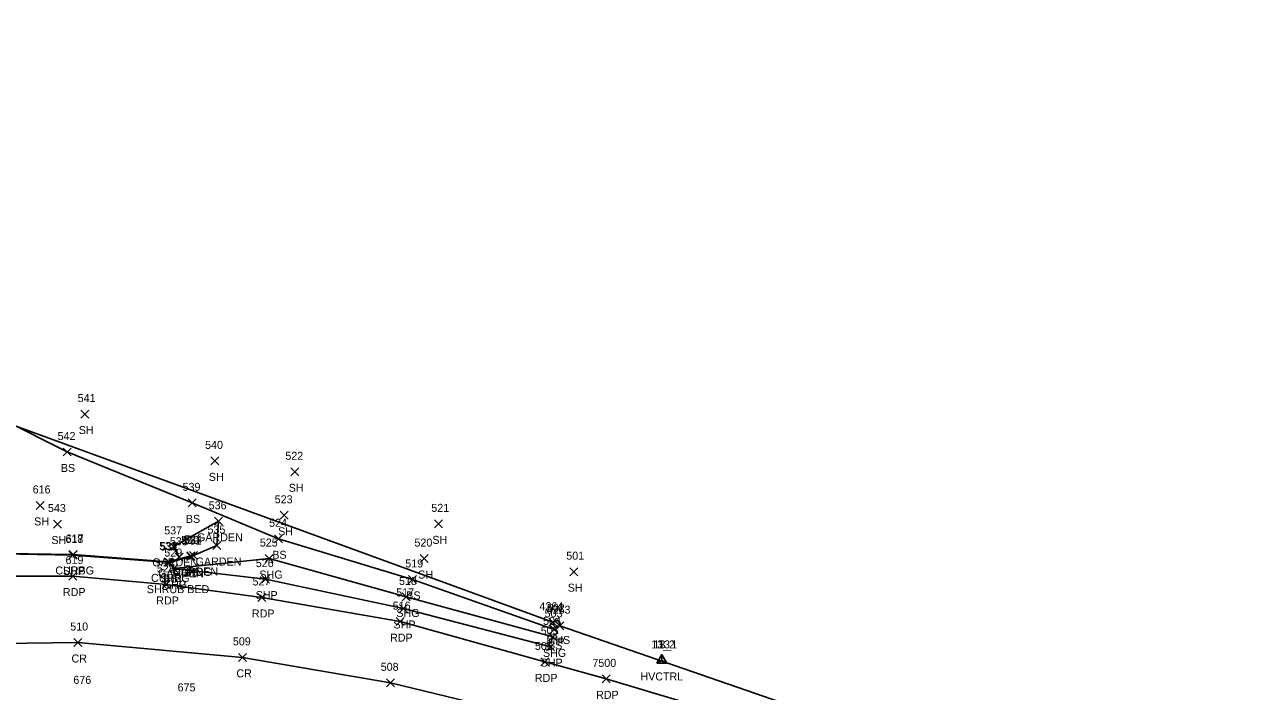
# Model space of a CAD drawing. Extents: x 1678863 to 1683592, y 407783 to 418211.
# Drawn here: x 1681675.9 to 1681980.2, y 417745.8 to 417912.7 of the extents above; entities that cross this region are included whole.
import ezdxf

# ---------------------------------------------------------------- set-up
doc = ezdxf.new("R2010")
doc.units = 0
for name, color, linetype in [('C_A', 7, 'Continuous'), ('C_I', 7, 'Continuous'), ('CPSM', 7, 'Continuous'), ('D_A', 7, 'Continuous'), ('D_I', 7, 'Continuous'), ('D_TIC', 7, 'Continuous'), ('DCP', 7, 'Continuous'), ('L_A', 7, 'Continuous'), ('L_C', 7, 'Continuous'), ('L_I', 7, 'Continuous'), ('L_TIC', 7, 'Continuous'), ('LAPB', 7, 'Continuous'), ('LELB', 7, 'Continuous'), ('P_A', 7, 'Continuous'), ('P_I', 7, 'Continuous'), ('P_TIC', 7, 'Continuous'), ('PET', 7, 'Continuous'), ('PRC', 7, 'Continuous'), ('PSP', 7, 'Continuous'), ('PSU', 7, 'Continuous'), ('R_A', 7, 'Continuous'), ('R_I', 7, 'Continuous'), ('R_TIC', 7, 'Continuous'), ('RC', 7, 'Continuous'), ('U_A', 7, 'Continuous'), ('U_I', 7, 'Continuous'), ('USMH', 7, 'Continuous')]:
    doc.layers.add(name, color=color, linetype=linetype)

msp = doc.modelspace()

# ---------------------------------------------------------------- linework, layer by layer
at = {"layer": 'CPSM'}
for p, q in [((1681833.97, 417752.92), (1681835.22, 417755.09)), ((1681833.97, 417752.92), (1681835.22, 417755.09)), ((1681833.97, 417752.92), (1681835.22, 417755.09)), ((1681833.97, 417752.92), (1681835.22, 417755.09)), ((1681833.97, 417752.92), (1681835.22, 417755.09)), ((1681836.47, 417752.92), (1681835.22, 417755.09)), ((1681835.22, 417753.64), (1681835.22, 417755.09)), ((1681836.47, 417752.92), (1681835.22, 417755.09)), ((1681835.22, 417753.64), (1681835.22, 417755.09)), ((1681836.47, 417752.92), (1681835.22, 417755.09)), ((1681835.22, 417753.64), (1681835.22, 417755.09)), ((1681836.47, 417752.92), (1681835.22, 417755.09)), ((1681835.22, 417753.64), (1681835.22, 417755.09)), ((1681836.47, 417752.92), (1681835.22, 417755.09)), ((1681835.22, 417753.64), (1681835.22, 417755.09)), ((1681833.97, 417752.92), (1681835.22, 417753.64)), ((1681833.97, 417752.92), (1681835.22, 417753.64)), ((1681833.97, 417752.92), (1681835.22, 417753.64)), ((1681833.97, 417752.92), (1681835.22, 417753.64)), ((1681833.97, 417752.92), (1681835.22, 417753.64)), ((1681833.97, 417752.92), (1681836.47, 417752.92)), ((1681833.97, 417752.92), (1681836.47, 417752.92)), ((1681833.97, 417752.92), (1681836.47, 417752.92)), ((1681833.97, 417752.92), (1681836.47, 417752.92)), ((1681833.97, 417752.92), (1681836.47, 417752.92)), ((1681835.22, 417753.64), (1681835.22, 417753.64)), ((1681835.22, 417753.64), (1681836.47, 417752.92)), ((1681835.22, 417753.64), (1681835.22, 417753.64)), ((1681835.22, 417753.64), (1681836.47, 417752.92)), ((1681835.22, 417753.64), (1681835.22, 417753.64)), ((1681835.22, 417753.64), (1681836.47, 417752.92)), ((1681835.22, 417753.64), (1681835.22, 417753.64)), ((1681835.22, 417753.64), (1681836.47, 417752.92)), ((1681835.22, 417753.64), (1681835.22, 417753.64)), ((1681835.22, 417753.64), (1681836.47, 417752.92))]:
    msp.add_line(p, q, dxfattribs=at)
at = {"layer": 'D_TIC'}
for points in [[(1681806.98, 417762.2), (1681808.98, 417764.2)], [(1681808.98, 417762.2), (1681806.98, 417764.2)], [(1681808.78, 417761.33), (1681810.78, 417763.33)], [(1681810.78, 417761.33), (1681808.78, 417763.33)]]:
    msp.add_lwpolyline(points, dxfattribs=at)
at = {"layer": 'DCP'}
for points in [[(1681807.98, 417763.2), (1681579.97, 417846.45)], [(1682115.18, 417656.57), (1681809.78, 417762.33)]]:
    msp.add_lwpolyline(points, dxfattribs=at)
at = {"layer": 'L_TIC'}
for points in [[(1681690.05, 417814.26), (1681692.05, 417816.26)], [(1681692.05, 417814.26), (1681690.05, 417816.26)], [(1681685.59, 417804.76), (1681687.59, 417806.76)], [(1681687.59, 417804.76), (1681685.59, 417806.76)], [(1681722.55, 417802.54), (1681724.55, 417804.54)], [(1681724.55, 417802.54), (1681722.55, 417804.54)], [(1681742.53, 417799.81), (1681744.53, 417801.81)], [(1681744.53, 417799.81), (1681742.53, 417801.81)], [(1681678.89, 417791.4), (1681680.89, 417793.4)], [(1681680.89, 417791.4), (1681678.89, 417793.4)], [(1681716.85, 417792.04), (1681718.85, 417794.04)], [(1681718.85, 417792.04), (1681716.85, 417794.04)], [(1681683.18, 417786.75), (1681685.18, 417788.75)], [(1681685.18, 417786.75), (1681683.18, 417788.75)], [(1681723.41, 417787.43), (1681725.41, 417789.43)], [(1681725.41, 417787.43), (1681723.41, 417789.43)], [(1681739.86, 417788.93), (1681741.86, 417790.93)], [(1681741.86, 417788.93), (1681739.86, 417790.93)], [(1681778.43, 417786.79), (1681780.43, 417788.79)], [(1681780.43, 417786.79), (1681778.43, 417788.79)], [(1681712.24, 417781.16), (1681714.24, 417783.16)], [(1681714.24, 417781.16), (1681712.24, 417783.16)], [(1681723.06, 417781.37), (1681725.06, 417783.37)], [(1681725.06, 417781.37), (1681723.06, 417783.37)], [(1681738.45, 417783.06), (1681740.45, 417785.06)], [(1681740.45, 417783.06), (1681738.45, 417785.06)], [(1681711.2, 417777.13), (1681713.2, 417779.13)], [(1681713.2, 417777.13), (1681711.2, 417779.13)], [(1681713.65, 417778.46), (1681715.65, 417780.46)], [(1681715.65, 417778.46), (1681713.65, 417780.46)], [(1681716.51, 417778.62), (1681718.51, 417780.62)], [(1681718.51, 417778.62), (1681716.51, 417780.62)], [(1681717.24, 417778.88), (1681719.24, 417780.88)], [(1681719.24, 417778.88), (1681717.24, 417780.88)], [(1681774.88, 417778.11), (1681776.88, 417780.11)], [(1681776.88, 417778.11), (1681774.88, 417780.11)], [(1681812.26, 417774.83), (1681814.26, 417776.83)], [(1681814.26, 417774.83), (1681812.26, 417776.83)], [(1681771.94, 417772.89), (1681773.94, 417774.89)], [(1681773.94, 417772.89), (1681771.94, 417774.89)], [(1681807.38, 417760.41), (1681809.38, 417762.41)], [(1681809.38, 417760.41), (1681807.38, 417762.41)]]:
    msp.add_lwpolyline(points, dxfattribs=at)
at = {"layer": 'LAPB'}
msp.add_lwpolyline([(1681718.24, 417779.88), (1681724.06, 417782.37), (1681724.41, 417788.43), (1681713.24, 417782.16), (1681714.65, 417779.46)], dxfattribs=at)
at = {"layer": 'LELB'}
for points in [[(1681808.38, 417761.41), (1681772.94, 417773.89), (1681739.45, 417784.06), (1681717.85, 417793.04), (1681686.59, 417805.76), (1681670.52, 417813.86), (1681638.93, 417826.92), (1681609.78, 417837.5), (1681593.01, 417844.94), (1681556.32, 417860.63), (1681530.21, 417868.9), (1681501.4, 417878.99), (1681480.67, 417886.23), (1681463.08, 417899.46), (1681453.92, 417912.7)], [(1681717.51, 417779.62), (1681712.2, 417778.13)]]:
    msp.add_lwpolyline(points, dxfattribs=at)
at = {"layer": 'P_TIC'}
for points in [[(1681687.03, 417778.99), (1681689.03, 417780.99)], [(1681689.03, 417778.99), (1681687.03, 417780.99)], [(1681711.2, 417777.13), (1681713.2, 417779.13)], [(1681713.2, 417777.13), (1681711.2, 417779.13)], [(1681736.14, 417778.12), (1681738.14, 417780.12)], [(1681738.14, 417778.12), (1681736.14, 417780.12)], [(1681712.28, 417775.61), (1681714.28, 417777.61)], [(1681714.28, 417775.61), (1681712.28, 417777.61)], [(1681712.28, 417775.61), (1681714.28, 417777.61)], [(1681714.28, 417775.61), (1681712.28, 417777.61)], [(1681687.07, 417773.74), (1681689.07, 417775.74)], [(1681689.07, 417773.74), (1681687.07, 417775.74)], [(1681710.4, 417771.63), (1681712.4, 417773.63)], [(1681712.4, 417771.63), (1681710.4, 417773.63)], [(1681735.19, 417772.98), (1681737.19, 417774.98)], [(1681737.19, 417772.98), (1681735.19, 417774.98)], [(1681734.31, 417768.38), (1681736.31, 417770.38)], [(1681736.31, 417768.38), (1681734.31, 417770.38)], [(1681770.37, 417768.51), (1681772.37, 417770.51)], [(1681772.37, 417768.51), (1681770.37, 417770.51)], [(1681769.66, 417765.63), (1681771.66, 417767.63)], [(1681771.66, 417765.63), (1681769.66, 417767.63)], [(1681768.84, 417762.34), (1681770.84, 417764.34)], [(1681770.84, 417762.34), (1681768.84, 417764.34)], [(1681688.28, 417757.12), (1681690.28, 417759.12)], [(1681690.28, 417757.12), (1681688.28, 417759.12)], [(1681806.43, 417756.08), (1681808.43, 417758.08)], [(1681808.43, 417756.08), (1681806.43, 417758.08)], [(1681807.02, 417758.52), (1681809.02, 417760.52)], [(1681809.02, 417758.52), (1681807.02, 417760.52)], [(1681729.48, 417753.41), (1681731.48, 417755.41)], [(1681731.48, 417753.41), (1681729.48, 417755.41)], [(1681805.03, 417752.26), (1681807.03, 417754.26)], [(1681807.03, 417752.26), (1681805.03, 417754.26)], [(1681766.44, 417747.04), (1681768.44, 417749.04)], [(1681768.44, 417747.04), (1681766.44, 417749.04)], [(1681820.34, 417748.03), (1681822.34, 417750.03)], [(1681822.34, 417748.03), (1681820.34, 417750.03)]]:
    msp.add_lwpolyline(points, dxfattribs=at)
at = {"layer": 'PET'}
for points in [[(1681806.03, 417753.26), (1681769.84, 417763.34), (1681735.31, 417769.38), (1681711.4, 417772.63), (1681688.07, 417774.74), (1681665.67, 417774.69)], [(1681821.34, 417749.03), (1681806.03, 417753.26)], [(1681821.34, 417749.03), (1681866.77, 417735.42), (1681911.5, 417721.23), (1681955.33, 417706.25), (1681997.83, 417692.55), (1682042.13, 417677.99), (1682085.13, 417663.93), (1682128.35, 417649.37), (1682171.76, 417634.89), (1682214.52, 417620.63), (1682258.51, 417606.82), (1682302.78, 417595.62), (1682323.3, 417591.48), (1682345.13, 417586.22), (1682399.35, 417575.41), (1682449.39, 417567.95), (1682481.03, 417563.65)]]:
    msp.add_lwpolyline(points, dxfattribs=at)
at = {"layer": 'PRC'}
msp.add_lwpolyline([(1681801.07, 417739.87), (1681767.44, 417748.04), (1681730.48, 417754.41), (1681689.28, 417758.12), (1681644.72, 417757.55)], dxfattribs=at)
at = {"layer": 'PSP'}
msp.add_lwpolyline([(1681807.43, 417757.08), (1681770.66, 417766.63), (1681736.19, 417773.98), (1681713.28, 417776.61), (1681712.2, 417778.13), (1681688.03, 417779.99), (1681665.67, 417780.34), (1681646.85, 417779.27), (1681619.39, 417776.75), (1681597, 417771.87), (1681570.22, 417766.76), (1681550.36, 417761.29), (1681535.13, 417756.57), (1681519.66, 417750.5), (1681498.64, 417740.7), (1681474.32, 417729.71), (1681451.83, 417714.81), (1681430.73, 417700.08), (1681426.98, 417697.92), (1681424.47, 417696.86), (1681417.87, 417695.44)], dxfattribs=at)
at = {"layer": 'PSU'}
msp.add_lwpolyline([(1681808.02, 417759.52), (1681771.37, 417769.51), (1681737.14, 417779.12), (1681713.28, 417776.61)], dxfattribs=at)
at = {"layer": 'R_TIC'}
for points in [[(1681687.1, 417779.14), (1681689.1, 417781.14)], [(1681689.1, 417779.14), (1681687.1, 417781.14)], [(1681710.98, 417777.28), (1681712.98, 417779.28)], [(1681712.98, 417777.28), (1681710.98, 417779.28)], [(1681716.56, 417778.79), (1681718.56, 417780.79)], [(1681718.56, 417778.79), (1681716.56, 417780.79)]]:
    msp.add_lwpolyline(points, dxfattribs=at)
at = {"layer": 'RC'}
msp.add_lwpolyline([(1681717.56, 417779.79), (1681711.98, 417778.28), (1681688.1, 417780.14), (1681665.67, 417780.43)], dxfattribs=at)
at = {"layer": 'USMH'}
for p, q in [((1681808.99, 417762.76), (1681808.99, 417762.76)), ((1681809.82, 417762.76), (1681809.82, 417762.76))]:
    msp.add_line(p, q, dxfattribs=at)
msp.add_circle((1681808.99, 417762.76), 0.833, dxfattribs=at)

# ---------------------------------------------------------------- texts
at = {"layer": 'C_A'}
msp.add_text('HVCTRL', height=2, dxfattribs=at).set_placement((1681829.91, 417748.64))
msp.add_text('HVCTRL', height=2, dxfattribs=at).set_placement((1681829.91, 417748.64))
msp.add_text('HVCTRL', height=2, dxfattribs=at).set_placement((1681829.91, 417748.64))
msp.add_text('HVCTRL', height=2, dxfattribs=at).set_placement((1681829.91, 417748.64))
msp.add_text('HVCTRL', height=2, dxfattribs=at).set_placement((1681829.91, 417748.64))
at = {"layer": 'C_I'}
for s, p in [('13_2', (1681832.61, 417756.64)), ('13_1', (1681833.17, 417756.64)), ('13', (1681834.32, 417756.64)), ('13', (1681834.32, 417756.64)), ('13', (1681834.32, 417756.64))]:
    msp.add_text(s, height=2, dxfattribs=at).set_placement(p)
at = {"layer": 'D_A'}
for p in [(1681807.35, 417758.2), (1681809.16, 417757.33)]:
    msp.add_text('P', height=2, dxfattribs=at).set_placement(p)
at = {"layer": 'D_I'}
for s, p in [('4264', (1681804.67, 417766.2)), ('4263', (1681806.47, 417765.33))]:
    msp.add_text(s, height=2, dxfattribs=at).set_placement(p)
at = {"layer": 'L_A'}
for s, p in [('SH', (1681689.53, 417810.26)), ('BS', (1681685.04, 417800.76)), ('SH', (1681722.04, 417798.54)), ('SH', (1681742.01, 417795.81)), ('SH', (1681678.38, 417787.4)), ('BS', (1681716.29, 417788.04)), ('GARDEN', (1681719.08, 417783.43)), ('SH', (1681739.35, 417784.93)), ('SH', (1681682.67, 417782.75)), ('SH', (1681777.92, 417782.79)), ('GARDEN', (1681707.91, 417777.16)), ('GARDEN', (1681718.73, 417777.37)), ('BS', (1681737.9, 417779.06)), ('GARDEN', (1681709.32, 417774.46)), ('GARDEN', (1681712.91, 417774.88)), ('BS', (1681715.95, 417774.62)), ('SH', (1681774.36, 417774.11)), ('BS', (1681710.64, 417773.13)), ('BS', (1681771.38, 417768.89)), ('SH', (1681811.75, 417770.83)), ('BS', (1681806.82, 417756.41))]:
    msp.add_text(s, height=2, dxfattribs=at).set_placement(p)
at = {"layer": 'L_C'}
msp.add_text('SHRUB BED', height=2, dxfattribs=at).set_placement((1681706.54, 417770.46))
at = {"layer": 'L_I'}
for s, p in [('541', (1681689.25, 417818.26)), ('542', (1681684.23, 417808.76)), ('540', (1681721.1, 417806.54)), ('522', (1681741.16, 417803.81)), ('616', (1681678, 417795.4)), ('539', (1681715.48, 417796.04)), ('523', (1681738.5, 417792.93)), ('543', (1681681.82, 417790.75)), ('536', (1681722, 417791.43)), ('521', (1681777.64, 417790.79)), ('524', (1681737.09, 417787.06)), ('537', (1681710.88, 417785.16)), ('535', (1681721.7, 417785.37)), ('532', (1681709.84, 417781.13)), ('538', (1681712.28, 417782.46)), ('531', (1681715.71, 417782.62)), ('534', (1681715.88, 417782.88)), ('520', (1681773.43, 417782.11)), ('501', (1681811.38, 417778.83)), ('519', (1681771.14, 417776.89)), ('503', (1681805.94, 417764.41))]:
    msp.add_text(s, height=2, dxfattribs=at).set_placement(p)
at = {"layer": 'P_A'}
for s, p in [('SHP', (1681685.57, 417774.99)), ('SHG', (1681734.68, 417774.12)), ('SHP', (1681709.74, 417773.13)), ('SHP', (1681710.81, 417771.61)), ('SHG', (1681710.81, 417771.61)), ('RDP', (1681685.56, 417769.74)), ('SHP', (1681733.72, 417768.98)), ('RDP', (1681708.89, 417767.63)), ('RDP', (1681732.8, 417764.38)), ('SHG', (1681768.91, 417764.51)), ('SHP', (1681768.2, 417761.63)), ('RDP', (1681767.33, 417758.34)), ('CR', (1681687.71, 417753.12)), ('SHG', (1681805.55, 417754.52)), ('SHP', (1681804.97, 417752.08)), ('CR', (1681728.92, 417749.41)), ('RDP', (1681803.52, 417748.26)), ('RDP', (1681818.83, 417744.03))]:
    msp.add_text(s, height=2, dxfattribs=at).set_placement(p)
at = {"layer": 'P_I'}
for s, p in [('618', (1681686.19, 417782.99)), ('532', (1681709.84, 417781.13)), ('525', (1681734.78, 417782.12)), ('619', (1681686.22, 417777.74)), ('529', (1681710.91, 417779.61)), ('529', (1681710.91, 417779.61)), ('528', (1681709.04, 417775.63)), ('526', (1681733.77, 417776.98)), ('527', (1681732.95, 417772.38)), ('518', (1681769.57, 417772.51)), ('517', (1681768.87, 417769.63)), ('516', (1681767.99, 417766.34)), ('504', (1681805.58, 417762.52)), ('510', (1681687.4, 417761.12)), ('505', (1681804.99, 417760.08)), ('509', (1681728.04, 417757.41)), ('506', (1681803.54, 417756.26)), ('508', (1681765, 417751.04)), ('7500', (1681817.91, 417752.03)), ('676', (1681688.17, 417747.78)), ('675', (1681714.23, 417745.9))]:
    msp.add_text(s, height=2, dxfattribs=at).set_placement(p)
at = {"layer": 'R_A'}
for p in [(1681683.68, 417775.14), (1681713.14, 417774.79), (1681707.57, 417773.28)]:
    msp.add_text('CURBG', height=2, dxfattribs=at).set_placement(p)
at = {"layer": 'R_I'}
for s, p in [('617', (1681686.26, 417783.14)), ('533', (1681709.62, 417781.28)), ('530', (1681715.11, 417782.79))]:
    msp.add_text(s, height=2, dxfattribs=at).set_placement(p)
at = {"layer": 'U_A'}
msp.add_text('MHS', height=2, dxfattribs=at).set_placement((1681806.41, 417757.76))
at = {"layer": 'U_I'}
msp.add_text('502', height=2, dxfattribs=at).set_placement((1681806.55, 417765.76))

doc.saveas('drawing.dxf')
